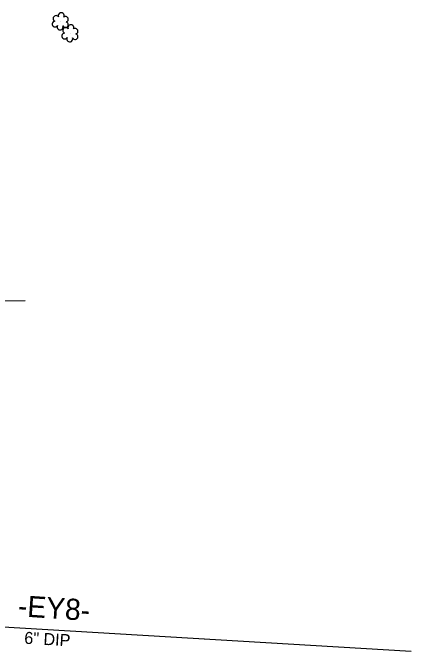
# Model space of a CAD drawing. Extents: x 1614611 to 1617571, y 898867 to 905462.
# Drawn here: x 1616337.3 to 1616469.4, y 904748.3 to 904960 of the extents above; entities that cross this region are included whole.
import ezdxf

# ---------------------------------------------------------------- set-up
doc = ezdxf.new("R2010")
doc.units = 0
for name, color, linetype in [('Exist Utilities Sanitary Sewer UG Line', 7, 'Continuous'), ('Exist Utilities Sanitary Sewer UG Line Text', 7, 'Continuous'), ('Exist Vegetation Shrub CELL', 7, 'Continuous'), ('Prop Drainage Structure Catch Basin Adjust Label', 7, 'Continuous'), ('Scratch_Level_1', 7, 'Continuous')]:
    doc.layers.add(name, color=color, linetype=linetype)

msp = doc.modelspace()

# ---------------------------------------------------------------- linework, layer by layer
at = {"layer": 'Exist Utilities Sanitary Sewer UG Line'}
msp.add_line((1616229.94, 904762.61), (1616469.36, 904748.32), dxfattribs=at)
at = {"layer": 'Exist Vegetation Shrub CELL'}
for p, q in [((1616353.12, 904956.94), (1616353.12, 904956.94)), ((1616356.33, 904952.98), (1616356.33, 904952.98))]:
    msp.add_line(p, q, dxfattribs=at)
for centre, radius, start, end in [((1616353.34, 904958.98), 0.99, 334.8391, 200.4717), ((1616351.63, 904958.06), 0.968, 35.8908, 245.4216), ((1616354.79, 904957.81), 0.929, 284.4567, 126.0861), ((1616351.32, 904956.23), 0.955, 95.1099, 327.9534), ((1616352.99, 904955.25), 0.984, 151.2797, 21.387), ((1616354.75, 904956.01), 0.937, 204.9913, 73.4601), ((1616356.56, 904955.02), 0.99, 334.8391, 200.4717), ((1616354.84, 904954.11), 0.968, 35.8908, 245.4216), ((1616358, 904953.85), 0.929, 284.4567, 126.0861), ((1616354.53, 904952.28), 0.955, 95.1099, 327.9534), ((1616356.2, 904951.3), 0.984, 151.2797, 21.387), ((1616357.96, 904952.05), 0.937, 204.9913, 73.4601)]:
    msp.add_arc(centre, radius, start, end, dxfattribs=at)
at = {"layer": 'Scratch_Level_1'}
msp.add_lwpolyline([(1616334.52, 904840.31), (1616334.27, 904849.56), (1616334.36, 904864.47), (1616341.42, 904864.59)], dxfattribs=at)

# ---------------------------------------------------------------- texts
at = {"layer": 'Exist Utilities Sanitary Sewer UG Line Text'}
msp.add_text('6" DIP', height=4, rotation=356.5833, dxfattribs=at).set_placement((1616341.03, 904750.81))
at = {"layer": 'Prop Drainage Structure Catch Basin Adjust Label'}
msp.add_text('-EY8-', height=7, rotation=356.1667, dxfattribs=at).set_placement((1616338.85, 904759.94))

doc.saveas('drawing.dxf')
